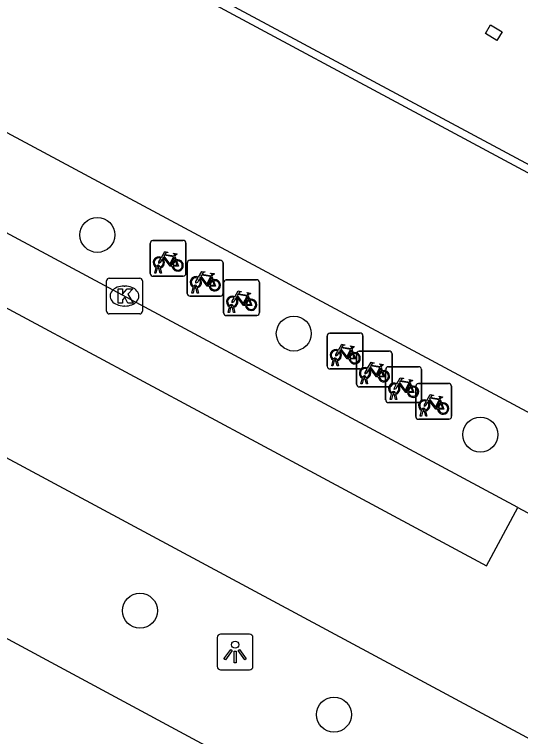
# Model space of a CAD drawing. Extents: x 159489 to 160304, y 383826 to 384530.
# Drawn here: x 159856.16 to 159870.3, y 384172.94 to 384193.12 of the extents above; entities that cross this region are included whole.
import ezdxf

# ---------------------------------------------------------------- set-up
doc = ezdxf.new("R2010")
doc.units = 0
for name, color, linetype in [('IMGEO_Boom', 7, 'Continuous'), ('IMGEO_Fietsenrek', 7, 'Continuous'), ('IMGEO_Kolk', 7, 'Continuous'), ('IMGEO_Lichtpunt', 7, 'Continuous'), ('IMGEO_Lijnafwatering', 7, 'Continuous'), ('IMGEO_Pand', 7, 'Continuous'), ('IMGEO_Rijbaan_lokaal_gesloten', 7, 'Continuous'), ('IMGEO_Voetgangersgebied_gesloten', 7, 'Continuous'), ('IMGEO_Voetpad_open', 7, 'Continuous')]:
    doc.layers.add(name, color=color, linetype=linetype)

msp = doc.modelspace()

# ---------------------------------------------------------------- linework, layer by layer
at = {"layer": 'IMGEO_Boom'}
for centre in [(159858.476, 384186.962), (159863.964, 384184.205), (159869.175, 384181.381), (159859.665, 384176.458), (159865.084, 384173.558)]:
    msp.add_circle(centre, 0.489, dxfattribs=at)
at = {"layer": 'IMGEO_Fietsenrek'}
for p, q in [((159860.026, 384186.806), (159860.867, 384186.806)), ((159860.867, 384186.806), (159860.026, 384186.806)), ((159859.951, 384185.881), (159859.951, 384186.722)), ((159859.951, 384186.722), (159859.951, 384185.881)), ((159860.951, 384186.731), (159860.951, 384185.89)), ((159860.951, 384185.89), (159860.951, 384186.731)), ((159860.638, 384186.355), (159860.674, 384186.26)), ((159860.987, 384185.326), (159860.987, 384186.167)), ((159860.987, 384186.167), (159860.987, 384185.326)), ((159861.062, 384186.251), (159861.903, 384186.251)), ((159861.903, 384186.251), (159861.062, 384186.251)), ((159861.987, 384186.176), (159861.987, 384185.335)), ((159861.987, 384185.335), (159861.987, 384186.176)), ((159860.078, 384185.89), (159860.117, 384186.05)), ((159860.147, 384186.038), (159860.112, 384185.89)), ((159860.189, 384186.062), (159860.188, 384186.066)), ((159860.23, 384185.89), (159860.196, 384186.032)), ((159860.22, 384186.073), (159860.221, 384186.066)), ((159860.228, 384186.036), (159860.263, 384185.89)), ((159860.876, 384185.806), (159860.035, 384185.806)), ((159860.035, 384185.806), (159860.876, 384185.806)), ((159860.112, 384185.89), (159860.078, 384185.89)), ((159860.263, 384185.89), (159860.23, 384185.89)), ((159861.674, 384185.8), (159861.71, 384185.705)), ((159862.003, 384184.782), (159862.003, 384185.623)), ((159862.003, 384185.623), (159862.003, 384184.782)), ((159862.078, 384185.707), (159862.919, 384185.707)), ((159862.919, 384185.707), (159862.078, 384185.707)), ((159863.003, 384185.632), (159863.003, 384184.791)), ((159863.003, 384184.791), (159863.003, 384185.632)), ((159861.114, 384185.335), (159861.153, 384185.495)), ((159861.183, 384185.483), (159861.148, 384185.335)), ((159861.225, 384185.507), (159861.224, 384185.511)), ((159861.266, 384185.335), (159861.232, 384185.477)), ((159861.256, 384185.518), (159861.257, 384185.511)), ((159861.264, 384185.481), (159861.299, 384185.335)), ((159861.912, 384185.251), (159861.071, 384185.251)), ((159861.071, 384185.251), (159861.912, 384185.251)), ((159861.148, 384185.335), (159861.114, 384185.335)), ((159861.299, 384185.335), (159861.266, 384185.335)), ((159862.69, 384185.256), (159862.726, 384185.161)), ((159862.13, 384184.791), (159862.169, 384184.951)), ((159862.241, 384184.963), (159862.24, 384184.967)), ((159862.272, 384184.974), (159862.273, 384184.967)), ((159862.164, 384184.791), (159862.13, 384184.791)), ((159862.199, 384184.939), (159862.164, 384184.791)), ((159862.282, 384184.791), (159862.248, 384184.933)), ((159862.28, 384184.937), (159862.315, 384184.791)), ((159862.315, 384184.791), (159862.282, 384184.791)), ((159862.928, 384184.707), (159862.087, 384184.707)), ((159862.087, 384184.707), (159862.928, 384184.707)), ((159864.971, 384184.215), (159865.812, 384184.215)), ((159865.812, 384184.215), (159864.971, 384184.215)), ((159864.896, 384183.29), (159864.896, 384184.131)), ((159864.896, 384184.131), (159864.896, 384183.29)), ((159865.896, 384184.14), (159865.896, 384183.299)), ((159865.896, 384183.299), (159865.896, 384184.14)), ((159865.583, 384183.764), (159865.619, 384183.669)), ((159865.713, 384182.788), (159865.713, 384183.629)), ((159865.713, 384183.629), (159865.713, 384182.788)), ((159865.788, 384183.713), (159866.629, 384183.713)), ((159866.629, 384183.713), (159865.788, 384183.713)), ((159866.713, 384183.638), (159866.713, 384182.797)), ((159866.713, 384182.797), (159866.713, 384183.638)), ((159865.023, 384183.299), (159865.062, 384183.459)), ((159865.092, 384183.447), (159865.057, 384183.299)), ((159865.134, 384183.471), (159865.133, 384183.475)), ((159865.175, 384183.299), (159865.141, 384183.441)), ((159865.165, 384183.482), (159865.166, 384183.475)), ((159865.173, 384183.445), (159865.208, 384183.299)), ((159865.821, 384183.215), (159864.98, 384183.215)), ((159864.98, 384183.215), (159865.821, 384183.215)), ((159865.057, 384183.299), (159865.023, 384183.299)), ((159865.208, 384183.299), (159865.175, 384183.299)), ((159866.4, 384183.262), (159866.436, 384183.167)), ((159866.53, 384182.353), (159866.53, 384183.194)), ((159866.53, 384183.194), (159866.53, 384182.353)), ((159866.605, 384183.278), (159867.446, 384183.278)), ((159867.446, 384183.278), (159866.605, 384183.278)), ((159867.53, 384183.203), (159867.53, 384182.362)), ((159867.53, 384182.362), (159867.53, 384183.203)), ((159865.84, 384182.797), (159865.879, 384182.957)), ((159865.909, 384182.945), (159865.874, 384182.797)), ((159865.951, 384182.969), (159865.95, 384182.973)), ((159865.992, 384182.797), (159865.958, 384182.939)), ((159865.982, 384182.98), (159865.983, 384182.973)), ((159865.99, 384182.943), (159866.025, 384182.797)), ((159865.874, 384182.797), (159865.84, 384182.797)), ((159866.025, 384182.797), (159865.992, 384182.797)), ((159867.217, 384182.827), (159867.253, 384182.732)), ((159867.444, 384182.81), (159868.285, 384182.81)), ((159868.285, 384182.81), (159867.444, 384182.81)), ((159868.369, 384182.735), (159868.369, 384181.894)), ((159868.369, 384181.894), (159868.369, 384182.735)), ((159866.638, 384182.713), (159865.797, 384182.713)), ((159865.797, 384182.713), (159866.638, 384182.713)), ((159866.768, 384182.534), (159866.767, 384182.538)), ((159866.799, 384182.545), (159866.8, 384182.538)), ((159867.369, 384181.885), (159867.369, 384182.726)), ((159867.369, 384182.726), (159867.369, 384181.885)), ((159866.657, 384182.362), (159866.696, 384182.522)), ((159866.691, 384182.362), (159866.657, 384182.362)), ((159866.726, 384182.51), (159866.691, 384182.362)), ((159866.809, 384182.362), (159866.775, 384182.504)), ((159866.807, 384182.508), (159866.842, 384182.362)), ((159866.842, 384182.362), (159866.809, 384182.362)), ((159868.056, 384182.359), (159868.092, 384182.264)), ((159867.455, 384182.278), (159866.614, 384182.278)), ((159866.614, 384182.278), (159867.455, 384182.278)), ((159867.496, 384181.894), (159867.535, 384182.054)), ((159867.565, 384182.042), (159867.53, 384181.894)), ((159867.607, 384182.066), (159867.606, 384182.07)), ((159867.648, 384181.894), (159867.614, 384182.036)), ((159867.638, 384182.077), (159867.639, 384182.07)), ((159867.646, 384182.04), (159867.681, 384181.894)), ((159868.294, 384181.81), (159867.453, 384181.81)), ((159867.453, 384181.81), (159868.294, 384181.81)), ((159867.53, 384181.894), (159867.496, 384181.894)), ((159867.681, 384181.894), (159867.648, 384181.894))]:
    msp.add_line(p, q, dxfattribs=at)
for points in [[(159860.264, 384186.332), (159860.359, 384186.496), (159860.445, 384186.482), (159860.447, 384186.473), (159860.391, 384186.462), (159860.364, 384186.417), (159860.62, 384186.376)], [(159860.607, 384186.351), (159860.35, 384186.392), (159860.333, 384186.363), (159860.5, 384186.143), (159860.607, 384186.351)], [(159860.62, 384186.376), (159860.645, 384186.425), (159860.639, 384186.429), (159860.616, 384186.433), (159860.604, 384186.44), (159860.603, 384186.443), (159860.605, 384186.448), (159860.7, 384186.433), (159860.702, 384186.423), (159860.692, 384186.41), (159860.68, 384186.404), (159860.666, 384186.41), (159860.638, 384186.355)], [(159860.285, 384186.28), (159860.233, 384186.19), (159860.193, 384186.165), (159860.194, 384186.212), (159860.249, 384186.306)], [(159860.56, 384186.088), (159860.51, 384186.088), (159860.319, 384186.339), (159860.3, 384186.307)], [(159860.655, 384186.253), (159860.625, 384186.33), (159860.516, 384186.112), (159860.559, 384186.112)], [(159860.589, 384186.112), (159860.709, 384186.111), (159860.665, 384186.225)], [(159860.685, 384186.232), (159860.74, 384186.087), (159860.59, 384186.087)], [(159861.3, 384185.777), (159861.395, 384185.941), (159861.481, 384185.927), (159861.483, 384185.918), (159861.427, 384185.907), (159861.4, 384185.862), (159861.656, 384185.821)], [(159861.596, 384185.533), (159861.546, 384185.533), (159861.355, 384185.784), (159861.336, 384185.752)], [(159861.643, 384185.796), (159861.386, 384185.837), (159861.369, 384185.808), (159861.536, 384185.588), (159861.643, 384185.796)], [(159861.691, 384185.698), (159861.661, 384185.775), (159861.552, 384185.557), (159861.595, 384185.557)], [(159861.656, 384185.821), (159861.681, 384185.87), (159861.675, 384185.874), (159861.652, 384185.878), (159861.64, 384185.885), (159861.639, 384185.888), (159861.641, 384185.893), (159861.736, 384185.878), (159861.738, 384185.868), (159861.728, 384185.855), (159861.716, 384185.849), (159861.702, 384185.855), (159861.674, 384185.8)], [(159861.321, 384185.725), (159861.269, 384185.635), (159861.229, 384185.61), (159861.23, 384185.657), (159861.285, 384185.751)], [(159861.625, 384185.557), (159861.745, 384185.556), (159861.701, 384185.67)], [(159861.721, 384185.677), (159861.776, 384185.532), (159861.626, 384185.532)], [(159862.316, 384185.233), (159862.411, 384185.397), (159862.497, 384185.383), (159862.499, 384185.374), (159862.443, 384185.363), (159862.416, 384185.318), (159862.672, 384185.277)], [(159862.337, 384185.181), (159862.285, 384185.091), (159862.245, 384185.066), (159862.246, 384185.113), (159862.301, 384185.207)], [(159862.612, 384184.989), (159862.562, 384184.989), (159862.371, 384185.24), (159862.352, 384185.208)], [(159862.659, 384185.252), (159862.402, 384185.293), (159862.385, 384185.264), (159862.552, 384185.044), (159862.659, 384185.252)], [(159862.707, 384185.154), (159862.677, 384185.231), (159862.568, 384185.013), (159862.611, 384185.013)], [(159862.672, 384185.277), (159862.697, 384185.326), (159862.691, 384185.33), (159862.668, 384185.334), (159862.656, 384185.341), (159862.655, 384185.344), (159862.657, 384185.349), (159862.752, 384185.334), (159862.754, 384185.324), (159862.744, 384185.311), (159862.732, 384185.305), (159862.718, 384185.311), (159862.69, 384185.256)], [(159862.641, 384185.013), (159862.761, 384185.012), (159862.717, 384185.126)], [(159862.737, 384185.133), (159862.792, 384184.988), (159862.642, 384184.988)], [(159865.209, 384183.741), (159865.304, 384183.905), (159865.39, 384183.891), (159865.392, 384183.882), (159865.336, 384183.871), (159865.309, 384183.826), (159865.565, 384183.785)], [(159865.505, 384183.497), (159865.455, 384183.497), (159865.264, 384183.748), (159865.245, 384183.716)], [(159865.552, 384183.76), (159865.295, 384183.801), (159865.278, 384183.772), (159865.445, 384183.552), (159865.552, 384183.76)], [(159865.565, 384183.785), (159865.59, 384183.834), (159865.584, 384183.838), (159865.561, 384183.842), (159865.549, 384183.849), (159865.548, 384183.852), (159865.55, 384183.857), (159865.645, 384183.842), (159865.647, 384183.832), (159865.637, 384183.819), (159865.625, 384183.813), (159865.611, 384183.819), (159865.583, 384183.764)], [(159865.23, 384183.689), (159865.178, 384183.599), (159865.138, 384183.574), (159865.139, 384183.621), (159865.194, 384183.715)], [(159865.6, 384183.662), (159865.57, 384183.739), (159865.461, 384183.521), (159865.504, 384183.521)], [(159865.534, 384183.521), (159865.654, 384183.52), (159865.61, 384183.634)], [(159865.63, 384183.641), (159865.685, 384183.496), (159865.535, 384183.496)], [(159866.026, 384183.239), (159866.121, 384183.403), (159866.207, 384183.389), (159866.209, 384183.38), (159866.153, 384183.369), (159866.126, 384183.324), (159866.382, 384183.283)], [(159866.382, 384183.283), (159866.407, 384183.332), (159866.401, 384183.336), (159866.378, 384183.34), (159866.366, 384183.347), (159866.365, 384183.35), (159866.367, 384183.355), (159866.462, 384183.34), (159866.464, 384183.33), (159866.454, 384183.317), (159866.442, 384183.311), (159866.428, 384183.317), (159866.4, 384183.262)], [(159866.047, 384183.187), (159865.995, 384183.097), (159865.955, 384183.072), (159865.956, 384183.119), (159866.011, 384183.213)], [(159866.322, 384182.995), (159866.272, 384182.995), (159866.081, 384183.246), (159866.062, 384183.214)], [(159866.369, 384183.258), (159866.112, 384183.299), (159866.095, 384183.27), (159866.262, 384183.05), (159866.369, 384183.258)], [(159866.417, 384183.16), (159866.387, 384183.237), (159866.278, 384183.019), (159866.321, 384183.019)], [(159866.447, 384183.139), (159866.502, 384182.994), (159866.352, 384182.994)], [(159866.351, 384183.019), (159866.471, 384183.018), (159866.427, 384183.132)], [(159866.843, 384182.804), (159866.938, 384182.968), (159867.024, 384182.954), (159867.026, 384182.945), (159866.97, 384182.934), (159866.943, 384182.889), (159867.199, 384182.848)], [(159866.864, 384182.752), (159866.812, 384182.662), (159866.772, 384182.637), (159866.773, 384182.684), (159866.828, 384182.778)], [(159867.139, 384182.56), (159867.089, 384182.56), (159866.898, 384182.811), (159866.879, 384182.779)], [(159867.186, 384182.823), (159866.929, 384182.864), (159866.912, 384182.835), (159867.079, 384182.615), (159867.186, 384182.823)], [(159867.234, 384182.725), (159867.204, 384182.802), (159867.095, 384182.584), (159867.138, 384182.584)], [(159867.199, 384182.848), (159867.224, 384182.897), (159867.218, 384182.901), (159867.195, 384182.905), (159867.183, 384182.912), (159867.182, 384182.915), (159867.184, 384182.92), (159867.279, 384182.905), (159867.281, 384182.895), (159867.271, 384182.882), (159867.259, 384182.876), (159867.245, 384182.882), (159867.217, 384182.827)], [(159867.168, 384182.584), (159867.288, 384182.583), (159867.244, 384182.697)], [(159867.264, 384182.704), (159867.319, 384182.559), (159867.169, 384182.559)], [(159867.682, 384182.336), (159867.777, 384182.5), (159867.863, 384182.486), (159867.865, 384182.477), (159867.809, 384182.466), (159867.782, 384182.421), (159868.038, 384182.38)], [(159867.978, 384182.092), (159867.928, 384182.092), (159867.737, 384182.343), (159867.718, 384182.311)], [(159868.025, 384182.355), (159867.768, 384182.396), (159867.751, 384182.367), (159867.918, 384182.147), (159868.025, 384182.355)], [(159868.073, 384182.257), (159868.043, 384182.334), (159867.934, 384182.116), (159867.977, 384182.116)], [(159868.038, 384182.38), (159868.063, 384182.429), (159868.057, 384182.433), (159868.034, 384182.437), (159868.022, 384182.444), (159868.021, 384182.447), (159868.023, 384182.452), (159868.118, 384182.437), (159868.12, 384182.427), (159868.11, 384182.414), (159868.098, 384182.408), (159868.084, 384182.414), (159868.056, 384182.359)], [(159867.703, 384182.284), (159867.651, 384182.194), (159867.611, 384182.169), (159867.612, 384182.216), (159867.667, 384182.31)], [(159868.007, 384182.116), (159868.127, 384182.115), (159868.083, 384182.229)], [(159868.103, 384182.236), (159868.158, 384182.091), (159868.008, 384182.091)]]:
    msp.add_lwpolyline(points, dxfattribs=at)
for centre, radius, start, end in [((159860.029, 384186.728), 0.0779, 92.4484, 184.2845), ((159860.029, 384186.728), 0.0779, 92.4484, 184.2845), ((159860.873, 384186.728), 0.0779, 2.4484, 94.2845), ((159860.873, 384186.728), 0.0779, 2.4484, 94.2845), ((159860.191, 384186.191), 0.159, 62.6766, 242.1369), ((159860.191, 384186.191), 0.129, 63.3192, 238.903), ((159860.191, 384186.191), 0.129, 283.6043, 43.4302), ((159860.191, 384186.191), 0.159, 283.5766, 46.6042), ((159860.718, 384186.107), 0.159, 113.3408, 178.3217), ((159860.718, 384186.107), 0.159, 187.0065, 105.7708), ((159860.718, 384186.107), 0.129, 113.923, 177.9556), ((159860.718, 384186.107), 0.129, 188.6715, 104.5883), ((159861.065, 384186.173), 0.0779, 92.4484, 184.2845), ((159861.065, 384186.173), 0.0779, 92.4484, 184.2845), ((159861.909, 384186.173), 0.0779, 2.4484, 94.2845), ((159861.909, 384186.173), 0.0779, 2.4484, 94.2845), ((159860.171, 384186.062), 0.0499, 12.8025, 158.6934), ((159860.191, 384186.191), 0.159, 253.9967, 271.7867), ((159860.171, 384186.062), 0.0174, 12.8025, 163.4502), ((159860.191, 384186.191), 0.129, 253.415, 269.0204), ((159860.029, 384185.884), 0.0779, 182.4484, 274.2845), ((159860.029, 384185.884), 0.0779, 182.4484, 274.2845), ((159860.873, 384185.884), 0.0779, 272.4484, 4.2845), ((159860.873, 384185.884), 0.0779, 272.4484, 4.2845), ((159861.227, 384185.636), 0.159, 62.6766, 242.1369), ((159861.227, 384185.636), 0.129, 63.3192, 238.903), ((159861.207, 384185.507), 0.0499, 12.8025, 158.6934), ((159861.227, 384185.636), 0.129, 283.6043, 43.4302), ((159861.227, 384185.636), 0.159, 283.5766, 46.6042), ((159861.754, 384185.552), 0.159, 113.3408, 178.3217), ((159861.754, 384185.552), 0.159, 187.0065, 105.7708), ((159861.754, 384185.552), 0.129, 113.923, 177.9556), ((159861.754, 384185.552), 0.129, 188.6715, 104.5883), ((159862.081, 384185.629), 0.0779, 92.4484, 184.2845), ((159862.081, 384185.629), 0.0779, 92.4484, 184.2845), ((159862.925, 384185.629), 0.0779, 2.4484, 94.2845), ((159862.925, 384185.629), 0.0779, 2.4484, 94.2845), ((159861.227, 384185.636), 0.159, 253.9967, 271.7867), ((159861.207, 384185.507), 0.0174, 12.8025, 163.4502), ((159861.227, 384185.636), 0.129, 253.415, 269.0204), ((159861.065, 384185.329), 0.0779, 182.4484, 274.2845), ((159861.065, 384185.329), 0.0779, 182.4484, 274.2845), ((159861.909, 384185.329), 0.0779, 272.4484, 4.2845), ((159861.909, 384185.329), 0.0779, 272.4484, 4.2845), ((159862.243, 384185.092), 0.159, 62.6766, 242.1369), ((159862.243, 384185.092), 0.129, 63.3192, 238.903), ((159862.243, 384185.092), 0.129, 283.6043, 43.4302), ((159862.243, 384185.092), 0.159, 283.5766, 46.6042), ((159862.77, 384185.008), 0.159, 113.3408, 178.3217), ((159862.77, 384185.008), 0.159, 187.0065, 105.7708), ((159862.223, 384184.963), 0.0499, 12.8025, 158.6934), ((159862.223, 384184.963), 0.0174, 12.8025, 163.4502), ((159862.243, 384185.092), 0.129, 253.415, 269.0204), ((159862.77, 384185.008), 0.129, 113.923, 177.9556), ((159862.77, 384185.008), 0.129, 188.6715, 104.5883), ((159862.081, 384184.785), 0.0779, 182.4484, 274.2845), ((159862.081, 384184.785), 0.0779, 182.4484, 274.2845), ((159862.243, 384185.092), 0.159, 253.9967, 271.7867), ((159862.925, 384184.785), 0.0779, 272.4484, 4.2845), ((159862.925, 384184.785), 0.0779, 272.4484, 4.2845), ((159864.974, 384184.137), 0.0779, 92.4484, 184.2845), ((159864.974, 384184.137), 0.0779, 92.4484, 184.2845), ((159865.818, 384184.137), 0.0779, 2.4484, 94.2845), ((159865.818, 384184.137), 0.0779, 2.4484, 94.2845), ((159865.136, 384183.6), 0.159, 62.6766, 242.1369), ((159865.136, 384183.6), 0.129, 63.3192, 238.903), ((159865.136, 384183.6), 0.129, 283.6043, 43.4302), ((159865.136, 384183.6), 0.159, 283.5766, 46.6042), ((159865.663, 384183.516), 0.159, 113.3408, 178.3217), ((159865.663, 384183.516), 0.159, 187.0065, 105.7708), ((159865.663, 384183.516), 0.129, 113.923, 177.9556), ((159865.663, 384183.516), 0.129, 188.6715, 104.5883), ((159865.791, 384183.635), 0.0779, 92.4484, 184.2845), ((159865.791, 384183.635), 0.0779, 92.4484, 184.2845), ((159866.635, 384183.635), 0.0779, 2.4484, 94.2845), ((159866.635, 384183.635), 0.0779, 2.4484, 94.2845), ((159865.116, 384183.471), 0.0499, 12.8025, 158.6934), ((159865.136, 384183.6), 0.159, 253.9967, 271.7867), ((159865.116, 384183.471), 0.0174, 12.8025, 163.4502), ((159865.136, 384183.6), 0.129, 253.415, 269.0204), ((159864.974, 384183.293), 0.0779, 182.4484, 274.2845), ((159864.974, 384183.293), 0.0779, 182.4484, 274.2845), ((159865.953, 384183.098), 0.159, 62.6766, 242.1369), ((159865.818, 384183.293), 0.0779, 272.4484, 4.2845), ((159865.818, 384183.293), 0.0779, 272.4484, 4.2845), ((159865.953, 384183.098), 0.129, 63.3192, 238.903), ((159865.953, 384183.098), 0.129, 283.6043, 43.4302), ((159865.953, 384183.098), 0.159, 283.5766, 46.6042), ((159866.48, 384183.014), 0.159, 113.3408, 178.3217), ((159866.48, 384183.014), 0.159, 187.0065, 105.7708), ((159866.48, 384183.014), 0.129, 188.6715, 104.5883), ((159866.608, 384183.2), 0.0779, 92.4484, 184.2845), ((159866.608, 384183.2), 0.0779, 92.4484, 184.2845), ((159867.452, 384183.2), 0.0779, 2.4484, 94.2845), ((159867.452, 384183.2), 0.0779, 2.4484, 94.2845), ((159865.933, 384182.969), 0.0499, 12.8025, 158.6934), ((159865.953, 384183.098), 0.159, 253.9967, 271.7867), ((159865.933, 384182.969), 0.0174, 12.8025, 163.4502), ((159865.953, 384183.098), 0.129, 253.415, 269.0204), ((159866.48, 384183.014), 0.129, 113.923, 177.9556), ((159865.791, 384182.791), 0.0779, 182.4484, 274.2845), ((159865.791, 384182.791), 0.0779, 182.4484, 274.2845), ((159866.77, 384182.663), 0.159, 62.6766, 242.1369), ((159866.635, 384182.791), 0.0779, 272.4484, 4.2845), ((159866.635, 384182.791), 0.0779, 272.4484, 4.2845), ((159866.77, 384182.663), 0.129, 63.3192, 238.903), ((159866.77, 384182.663), 0.129, 283.6043, 43.4302), ((159866.77, 384182.663), 0.159, 283.5766, 46.6042), ((159867.297, 384182.579), 0.159, 187.0065, 105.7708), ((159867.447, 384182.732), 0.0779, 92.4484, 184.2845), ((159867.447, 384182.732), 0.0779, 92.4484, 184.2845), ((159868.291, 384182.732), 0.0779, 2.4484, 94.2845), ((159868.291, 384182.732), 0.0779, 2.4484, 94.2845), ((159866.75, 384182.534), 0.0499, 12.8025, 158.6934), ((159866.75, 384182.534), 0.0174, 12.8025, 163.4502), ((159866.77, 384182.663), 0.129, 253.415, 269.0204), ((159867.297, 384182.579), 0.159, 113.3408, 178.3217), ((159867.297, 384182.579), 0.129, 113.923, 177.9556), ((159867.297, 384182.579), 0.129, 188.6715, 104.5883), ((159866.608, 384182.356), 0.0779, 182.4484, 274.2845), ((159866.608, 384182.356), 0.0779, 182.4484, 274.2845), ((159866.77, 384182.663), 0.159, 253.9967, 271.7867), ((159867.609, 384182.195), 0.159, 62.6766, 242.1369), ((159867.452, 384182.356), 0.0779, 272.4484, 4.2845), ((159867.452, 384182.356), 0.0779, 272.4484, 4.2845), ((159867.609, 384182.195), 0.129, 63.3192, 238.903), ((159867.609, 384182.195), 0.129, 283.6043, 43.4302), ((159867.609, 384182.195), 0.159, 283.5766, 46.6042), ((159868.136, 384182.111), 0.159, 113.3408, 178.3217), ((159868.136, 384182.111), 0.159, 187.0065, 105.7708), ((159868.136, 384182.111), 0.129, 113.923, 177.9556), ((159868.136, 384182.111), 0.129, 188.6715, 104.5883), ((159867.589, 384182.066), 0.0499, 12.8025, 158.6934), ((159867.609, 384182.195), 0.159, 253.9967, 271.7867), ((159867.589, 384182.066), 0.0174, 12.8025, 163.4502), ((159867.609, 384182.195), 0.129, 253.415, 269.0204), ((159867.447, 384181.888), 0.0779, 182.4484, 274.2845), ((159867.447, 384181.888), 0.0779, 182.4484, 274.2845), ((159868.291, 384181.888), 0.0779, 272.4484, 4.2845), ((159868.291, 384181.888), 0.0779, 272.4484, 4.2845)]:
    msp.add_arc(centre, radius, start, end, dxfattribs=at)
at = {"layer": 'IMGEO_Kolk'}
for p, q in [((159858.732, 384184.827), (159858.732, 384185.679)), ((159858.807, 384185.753), (159859.659, 384185.753)), ((159859.733, 384185.679), (159859.733, 384184.827)), ((159859.22, 384185.533), (159859.245, 384185.533)), ((159859.243, 384184.973), (159859.218, 384184.973)), ((159859.659, 384184.753), (159858.807, 384184.753))]:
    msp.add_line(p, q, dxfattribs=at)
for points in [[(159858.732, 384184.827), (159858.732, 384185.679)], [(159858.807, 384185.753), (159859.659, 384185.753)], [(159859.733, 384185.679), (159859.733, 384184.827)], [(159859.053, 384185.453), (159859.176, 384185.453), (159859.176, 384185.302), (159859.306, 384185.453), (159859.47, 384185.453), (159859.324, 384185.302), (159859.477, 384185.053), (159859.325, 384185.053), (159859.24, 384185.217), (159859.176, 384185.15), (159859.176, 384185.053), (159859.053, 384185.053), (159859.053, 384185.453)], [(159859.659, 384184.753), (159858.807, 384184.753)]]:
    msp.add_lwpolyline(points, dxfattribs=at)
for centre, start, end in [((159858.809, 384185.677), 91.552, 178.448), ((159858.809, 384185.677), 91.552, 178.448), ((159859.657, 384185.677), 1.552, 88.448), ((159859.657, 384185.677), 1.552, 88.448), ((159858.809, 384184.829), 181.552, 268.448), ((159858.809, 384184.829), 181.552, 268.448), ((159859.657, 384184.829), 271.552, 358.448), ((159859.657, 384184.829), 271.552, 358.448)]:
    msp.add_arc(centre, 0.0765, start, end, dxfattribs=at)
for centre, major_axis, ratio, start_param, end_param in [((159859.219, 384185.253), (-0.387, 0.002), 0.722429, 4.712389, 7.853982), ((159859.244, 384185.253), (-0.39, 0.002), 0.717154, 1.570796, 4.712389)]:
    msp.add_ellipse(centre, major_axis=major_axis, ratio=ratio, start_param=start_param, end_param=end_param, dxfattribs=at)
at = {"layer": 'IMGEO_Lichtpunt'}
for p, q in [((159861.826, 384175.712), (159861.826, 384174.905)), ((159861.826, 384175.712), (159861.826, 384174.905)), ((159862.728, 384175.807), (159861.92, 384175.807)), ((159862.728, 384175.807), (159861.92, 384175.807)), ((159862.822, 384174.905), (159862.822, 384175.712)), ((159862.822, 384174.905), (159862.822, 384175.712)), ((159861.92, 384174.811), (159862.728, 384174.811)), ((159861.92, 384174.811), (159862.728, 384174.811))]:
    msp.add_line(p, q, dxfattribs=at)
for points in [[(159862.2, 384175.376), (159862.239, 384175.348), (159862.051, 384175.086), (159862.013, 384175.113), (159862.2, 384175.376)], [(159862.302, 384175.328), (159862.349, 384175.328), (159862.349, 384175.006), (159862.302, 384175.006), (159862.302, 384175.328)], [(159862.412, 384175.348), (159862.45, 384175.375), (159862.637, 384175.113), (159862.598, 384175.085), (159862.412, 384175.348)]]:
    msp.add_lwpolyline(points, dxfattribs=at)
msp.add_circle((159862.325, 384175.51), 0.0994, dxfattribs=at)
for centre, start, end in [((159861.92, 384175.712), 90, 180), ((159861.92, 384175.712), 90, 180), ((159862.728, 384175.712), 0, 90), ((159862.728, 384175.712), 0, 90), ((159861.92, 384174.905), 180, 270), ((159861.92, 384174.905), 180, 270), ((159862.728, 384174.905), 270, 0), ((159862.728, 384174.905), 270, 360)]:
    msp.add_arc(centre, 0.0946, start, end, dxfattribs=at)
at = {"layer": 'IMGEO_Lijnafwatering'}
msp.add_lwpolyline([(159873.154, 384187.508), (159856.376, 384196.522)], dxfattribs=at)
at = {"layer": 'IMGEO_Pand'}
msp.add_lwpolyline([(159869.463, 384192.83), (159869.785, 384192.636), (159869.639, 384192.394), (159869.318, 384192.589), (159869.463, 384192.83)], dxfattribs=at)
at = {"layer": 'IMGEO_Rijbaan_lokaal_gesloten'}
for points in [[(159877.443, 384169.17), (159836.881, 384190.972)], [(159850.876, 384189.729), (159850.002, 384188.102), (159854.862, 384185.494), (159864.651, 384180.238), (159869.351, 384177.716), (159870.224, 384179.343)], [(159870.224, 384179.343), (159880.668, 384173.736), (159888.635, 384169.463)]]:
    msp.add_lwpolyline(points, dxfattribs=at)
at = {"layer": 'IMGEO_Voetgangersgebied_gesloten'}
msp.add_lwpolyline([(159875.137, 384165.334), (159833.842, 384187.583)], dxfattribs=at)
at = {"layer": 'IMGEO_Voetpad_open'}
for points in [[(159890.081, 384178.186), (159887.304, 384172.975), (159886.537, 384173.398), (159786.238, 384227.228), (159789.088, 384232.417), (159890.081, 384178.186)], [(159870.224, 384179.343), (159850.876, 384189.729)]]:
    msp.add_lwpolyline(points, dxfattribs=at)

doc.saveas('drawing.dxf')
